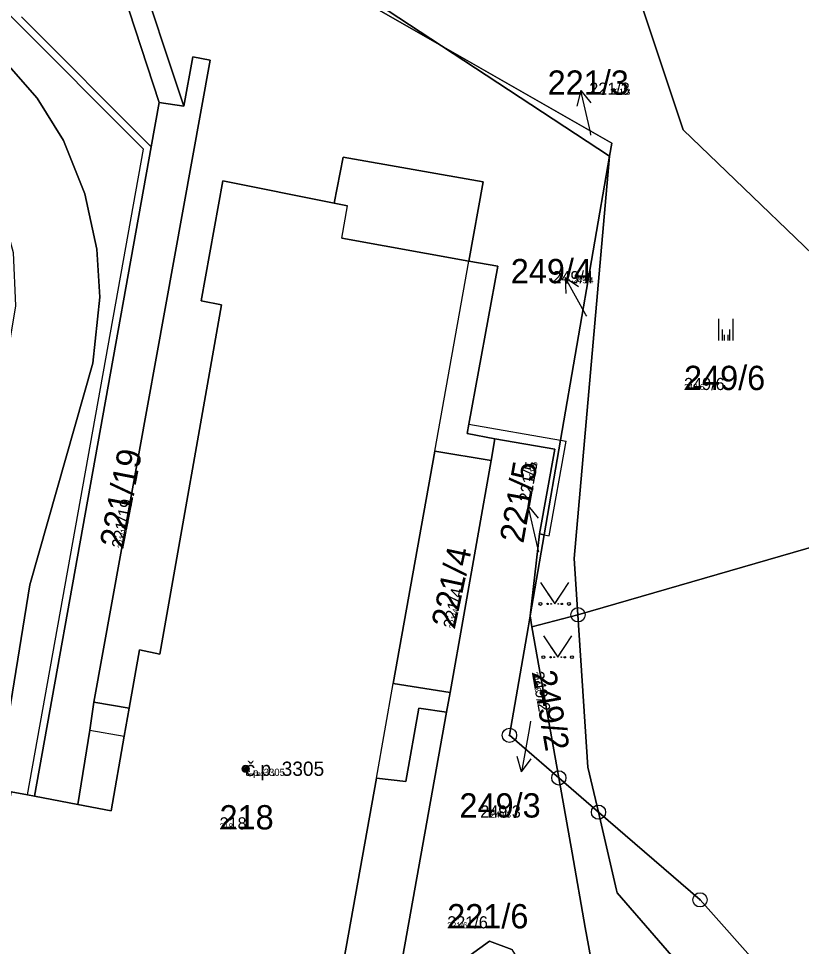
# Model space of a CAD drawing. Extents: x -759873 to -758487, y -975024 to -973516.
# Drawn here: x -759220.6 to -759165.8, y -974652.2 to -974587.2 of the extents above; entities that cross this region are included whole.
import ezdxf

# ---------------------------------------------------------------- set-up
doc = ezdxf.new("R2010")
doc.units = 0
for name, color, linetype in [('KAT_02_hranice parcel', 7, 'Continuous'), ('KAT_03_1000_st čísla parcelní', 7, 'Continuous'), ('KAT_03_1000_čísla parcelní', 7, 'Continuous'), ('KAT_03_1000_čísla popisná', 7, 'Continuous'), ('KAT_03_250_st čísla parcelní', 7, 'Continuous'), ('KAT_03_250_čísla parcelní', 7, 'Continuous'), ('KAT_03_250_čísla popisná', 7, 'Continuous'), ('KAT_03_500_st čísla parcelní', 7, 'Continuous'), ('KAT_03_500_čísla parcelní', 7, 'Continuous'), ('KAT_03_500_čísla popisná', 7, 'Continuous'), ('KAT_04_vnitřní kresba', 7, 'Continuous'), ('KAT_05_1000_značky kultur', 7, 'Continuous'), ('KAT_05_250_značky kultur', 7, 'Continuous'), ('KAT_05_500_značky kultur', 7, 'Continuous'), ('KAT_07_1000_značky budov', 7, 'Continuous'), ('KAT_07_250_značky budov', 7, 'Continuous'), ('KAT_07_500_značky budov', 7, 'Continuous'), ('KAT_11_značky bodu BP', 7, 'Continuous'), ('KAT_12_pomocná šipka', 7, 'Continuous'), ('KAT_14_plocha_budovy', 7, 'Continuous'), ('KAT_14_plocha_pozemek', 7, 'Continuous')]:
    doc.layers.add(name, color=color, linetype=linetype)

msp = doc.modelspace()

# ---------------------------------------------------------------- linework, layer by layer
at = {"layer": 'KAT_02_hranice parcel'}
for p, q in [((-759179.19, -974596.85), (-759190.97, -974589.12)), ((-759209.02, -974593.36), (-759210.76, -974593.1)), ((-759187.5, -974618.16), (-759187.24, -974616.65)), ((-759190.37, -974634.41), (-759187.5, -974618.16)), ((-759181.41, -974628.97), (-759148.58, -974619.46)), ((-759184.1, -974623.3), (-759184.76, -974629.05)), ((-759184.76, -974629.05), (-759183.78, -974623.36)), ((-759184.1, -974623.3), (-759183.78, -974623.36)), ((-759184.63, -974629.82), (-759184.76, -974629.05)), ((-759181.41, -974628.97), (-759184.63, -974629.82)), ((-759184.63, -974629.82), (-759182.75, -974640.39)), ((-759190.63, -974635.79), (-759190.37, -974634.41)), ((-759179.97, -974642.79), (-759182.75, -974640.39))]:
    msp.add_line(p, q, dxfattribs=at)
for points in [[(-759273.84, -974512.95), (-759271.16, -974509.41), (-759267.29, -974507.26), (-759243.79, -974501.7), (-759241.36, -974501.72), (-759236.02, -974504.15), (-759232.73, -974507.08), (-759230.36, -974511.4), (-759229.15, -974516.63), (-759229.1, -974521.82), (-759228.9, -974523.89), (-759226.87, -974530.81), (-759226.36, -974534.43), (-759226.47, -974537.82), (-759225.79, -974544.19), (-759225.71, -974548.4), (-759226.68, -974552.72), (-759228.4, -974556.94), (-759229.16, -974561.24), (-759228.07, -974563.77), (-759226.33, -974565.91), (-759215.26, -974578.73), (-759212.49, -974582.87), (-759209.02, -974593.36)], [(-759210.76, -974593.1), (-759213.7, -974584.08), (-759215.65, -974580.62), (-759227.44, -974566.94), (-759229.32, -974565.39), (-759232.51, -974563.1), (-759235.84, -974558.15), (-759238.67, -974551.8), (-759240.48, -974548.15), (-759243.21, -974545.14), (-759245.5, -974543.49), (-759248.19, -974542.79), (-759250.16, -974543.59), (-759251.08, -974545.78), (-759250.38, -974552.48)], [(-759190.97, -974589.12), (-759217.75, -974573.78), (-759217.82, -974573.74), (-759219.91, -974557.23)], [(-759190.97, -974589.12), (-759215.84, -974572.78), (-759217.96, -974564.68)], [(-759217.96, -974564.68), (-759183.74, -974565.93), (-759174.05, -974595), (-759148.58, -974619.46)], [(-759222.15, -974641.18), (-759219.81, -974626.88), (-759215.4, -974611.34), (-759214.91, -974606.72), (-759215.11, -974603.37), (-759215.95, -974599.49), (-759217.45, -974595.75), (-759219.29, -974592.79), (-759221.77, -974589.97), (-759224.22, -974587.94), (-759227.73, -974585.89), (-759234.67, -974583.81), (-759238.78, -974583.33), (-759241.51, -974581.96), (-759242.33, -974579.02)], [(-759179.19, -974596.85), (-759179.03, -974595.95), (-759190.97, -974589.12)], [(-759209.02, -974593.36), (-759208.39, -974589.9), (-759207.17, -974590.13), (-759215.33, -974635.08)], [(-759210.76, -974593.1), (-759211.3, -974596.19), (-759219.48, -974641.67)], [(-759187.24, -974616.65), (-759189.18, -974616.27), (-759189.06, -974615.62), (-759187.03, -974604.56), (-759189.05, -974604.2), (-759188.05, -974598.65), (-759197.86, -974596.92), (-759198.5, -974600.14), (-759206.3, -974598.58), (-759207.81, -974606.98), (-759206.39, -974607.27), (-759210.71, -974631.72), (-759212.13, -974631.43), (-759212.85, -974635.51), (-759215.33, -974635.08)], [(-759183.78, -974623.36), (-759182.63, -974616.73), (-759179.19, -974596.85)], [(-759181.41, -974628.97), (-759181.67, -974625.03), (-759179.19, -974596.85)], [(-759187.24, -974616.65), (-759183.04, -974617.37), (-759184.1, -974623.3)], [(-759190.37, -974634.41), (-759194.35, -974633.78), (-759191.43, -974617.52), (-759187.5, -974618.16)], [(-759182.75, -974640.39), (-759186.21, -974637.41), (-759184.91, -974629.89), (-759184.76, -974629.05)], [(-759179.97, -974642.79), (-759180.71, -974639.63), (-759181.41, -974628.97)], [(-759215.33, -974635.08), (-759215.6, -974637.05), (-759216.45, -974642.25), (-759219.48, -974641.67)], [(-759230.57, -974688.92), (-759222.01, -974690.43), (-759220.52, -974690.67), (-759219.83, -974686.78), (-759207.63, -974688.9), (-759206.62, -974683.16), (-759200.72, -974684.3), (-759196.04, -974657.25), (-759198.47, -974656.8), (-759195.53, -974640.4), (-759193.46, -974640.65), (-759192.56, -974635.5), (-759190.63, -974635.79)], [(-759190.63, -974635.79), (-759196.18, -974666.82), (-759198.74, -974681.12), (-759194.47, -974681.87), (-759189.54, -974654.4), (-759188.97, -974652.8), (-759187.6, -974651.82), (-759186.05, -974652.4), (-759185.17, -974653.8), (-759181.05, -974677.28)], [(-759176.12, -974676.76), (-759180.9, -974650.86), (-759181.82, -974645.65), (-759182.75, -974640.39)], [(-759219.48, -974641.67), (-759219.97, -974641.57), (-759221.12, -974641.36), (-759222.15, -974641.18)], [(-759179.97, -974642.79), (-759178.7, -974648.26), (-759178.66, -974648.44), (-759163.12, -974666.36), (-759176.12, -974676.76)], [(-759149.76, -974675.44), (-759159.84, -974663.56), (-759172.86, -974648.93), (-759179.97, -974642.79)]]:
    msp.add_lwpolyline(points, dxfattribs=at)
at = {"layer": 'KAT_03_1000_čísla popisná'}
msp.add_circle((-759204.69, -974639.75), 0.25, dxfattribs=at)
at = {"layer": 'KAT_03_250_čísla popisná'}
msp.add_circle((-759204.69, -974639.75), 0.0625, dxfattribs=at)
at = {"layer": 'KAT_03_500_čísla popisná'}
msp.add_circle((-759204.69, -974639.75), 0.125, dxfattribs=at)
at = {"layer": 'KAT_04_vnitřní kresba'}
for p, q in [((-759221.15, -974587.04), (-759211.84, -974596.36)), ((-759220.39, -974587.09), (-759211.3, -974596.19)), ((-759219.97, -974641.57), (-759211.84, -974596.36)), ((-759198.5, -974600.14), (-759197.55, -974600.33)), ((-759197.95, -974602.6), (-759197.55, -974600.33)), ((-759197.95, -974602.6), (-759189.05, -974604.2)), ((-759191.43, -974617.52), (-759189.05, -974604.2)), ((-759189.06, -974615.62), (-759182.63, -974616.73)), ((-759183.43, -974623.43), (-759182.24, -974616.8)), ((-759182.63, -974616.73), (-759182.24, -974616.8)), ((-759183.78, -974623.36), (-759183.43, -974623.43)), ((-759195.53, -974640.4), (-759194.35, -974633.78)), ((-759213.2, -974637.47), (-759212.85, -974635.51)), ((-759215.6, -974637.05), (-759213.2, -974637.47)), ((-759214.12, -974642.7), (-759213.2, -974637.47)), ((-759216.45, -974642.25), (-759214.12, -974642.7))]:
    msp.add_line(p, q, dxfattribs=at)
at = {"layer": 'KAT_05_1000_značky kultur'}
for p, q in [((-759171.531, -974609.75), (-759171.531, -974608.25)), ((-759170.53, -974609.75), (-759170.53, -974608.25))]:
    msp.add_line(p, q, dxfattribs=at)
for points in [[(-759184.04, -974626.709), (-759183.04, -974628.21), (-759182.04, -974626.709)], [(-759183.83, -974630.439), (-759182.83, -974631.94), (-759181.83, -974630.439)]]:
    msp.add_lwpolyline(points, dxfattribs=at)
for centre in [(-759184.04, -974628.209), (-759182.04, -974628.209), (-759183.83, -974631.939), (-759181.83, -974631.939)]:
    msp.add_circle(centre, 0.1, dxfattribs=at)
at = {"layer": 'KAT_05_250_značky kultur'}
for p, q in [((-759171.148, -974609.75), (-759171.148, -974609.375)), ((-759170.897, -974609.75), (-759170.897, -974609.375))]:
    msp.add_line(p, q, dxfattribs=at)
for points in [[(-759183.29, -974627.835), (-759183.04, -974628.21), (-759182.79, -974627.835)], [(-759183.08, -974631.565), (-759182.83, -974631.94), (-759182.58, -974631.565)]]:
    msp.add_lwpolyline(points, dxfattribs=at)
for centre in [(-759183.29, -974628.21), (-759182.79, -974628.21), (-759183.08, -974631.94), (-759182.58, -974631.94)]:
    msp.add_circle(centre, 0.025, dxfattribs=at)
at = {"layer": 'KAT_05_500_značky kultur'}
for p, q in [((-759171.275, -974609.75), (-759171.275, -974609)), ((-759170.775, -974609.75), (-759170.775, -974609))]:
    msp.add_line(p, q, dxfattribs=at)
for points in [[(-759183.54, -974627.459), (-759183.04, -974628.21), (-759182.54, -974627.459)], [(-759183.33, -974631.189), (-759182.83, -974631.94), (-759182.33, -974631.189)]]:
    msp.add_lwpolyline(points, dxfattribs=at)
for centre in [(-759183.54, -974628.21), (-759182.54, -974628.21), (-759183.33, -974631.94), (-759182.33, -974631.94)]:
    msp.add_circle(centre, 0.05, dxfattribs=at)
at = {"layer": 'KAT_07_1000_značky budov'}
msp.add_circle((-759204.697, -974639.749), 0.175, dxfattribs=at)
at = {"layer": 'KAT_07_250_značky budov'}
msp.add_circle((-759204.692, -974639.75), 0.0437, dxfattribs=at)
at = {"layer": 'KAT_07_500_značky budov'}
msp.add_circle((-759204.693, -974639.75), 0.0875, dxfattribs=at)
at = {"layer": 'KAT_11_značky bodu BP'}
for centre, radius in [((-759181.41, -974628.97), 0.5), ((-759181.41, -974628.97), 0.0303), ((-759186.21, -974637.41), 0.5), ((-759186.21, -974637.41), 0.0303), ((-759182.75, -974640.39), 0.5), ((-759182.75, -974640.39), 0.0303), ((-759179.97, -974642.79), 0.5), ((-759179.97, -974642.79), 0.0303), ((-759172.86, -974648.93), 0.5), ((-759172.86, -974648.93), 0.0303)]:
    msp.add_circle(centre, radius, dxfattribs=at)
at = {"layer": 'KAT_12_pomocná šipka'}
for p, q in [((-759181.215, -974592.256), (-759181.478, -974593.344)), ((-759180.54, -974595.18), (-759181.215, -974592.256)), ((-759181.215, -974592.256), (-759180.502, -974593.119)), ((-759180.5, -974595.37), (-759180.54, -974595.18)), ((-759180.85, -974607.97), (-759182.305, -974605.345)), ((-759182.305, -974605.345), (-759181.381, -974605.978)), ((-759182.305, -974605.345), (-759182.257, -974606.464)), ((-759180.8, -974608.05), (-759180.85, -974607.97)), ((-759184.905, -974621.346), (-759185.168, -974622.434)), ((-759184.23, -974624.27), (-759184.905, -974621.346)), ((-759184.905, -974621.346), (-759184.192, -974622.209)), ((-759184.16, -974624.57), (-759184.23, -974624.27)), ((-759184.74, -974636.43), (-759184.84, -974637.01)), ((-759184.84, -974637.01), (-759185.361, -974639.965)), ((-759185.361, -974639.965), (-759185.68, -974638.892)), ((-759185.361, -974639.965), (-759184.694, -974639.066))]:
    msp.add_line(p, q, dxfattribs=at)
at = {"layer": 'KAT_14_plocha_budovy'}
msp.add_lwpolyline([(-759198.47, -974656.8), (-759195.53, -974640.4), (-759194.35, -974633.78), (-759191.43, -974617.52), (-759189.05, -974604.2), (-759197.95, -974602.6), (-759197.55, -974600.33), (-759198.5, -974600.14), (-759206.3, -974598.58), (-759207.81, -974606.98), (-759206.39, -974607.27), (-759210.71, -974631.72), (-759212.13, -974631.43), (-759212.85, -974635.51), (-759213.2, -974637.47), (-759214.12, -974642.7), (-759216.45, -974642.25), (-759219.48, -974641.67), (-759219.97, -974641.57), (-759221.12, -974641.36), (-759223.59, -974653.2)], dxfattribs=at)
at = {"layer": 'KAT_14_plocha_pozemek'}
for points in [[(-759232.25, -974467.32), (-759227.79, -974493.47), (-759219.91, -974557.23), (-759217.96, -974564.68), (-759183.74, -974565.93), (-759174.05, -974595), (-759148.58, -974619.46)], [(-759212.49, -974582.87), (-759209.02, -974593.36), (-759208.39, -974589.9), (-759207.17, -974590.13), (-759215.33, -974635.08), (-759212.85, -974635.51), (-759212.13, -974631.43), (-759210.71, -974631.72), (-759206.39, -974607.27), (-759207.81, -974606.98), (-759206.3, -974598.58), (-759198.5, -974600.14), (-759197.86, -974596.92), (-759188.05, -974598.65), (-759189.05, -974604.2), (-759187.03, -974604.56), (-759189.06, -974615.62), (-759189.18, -974616.27), (-759187.24, -974616.65), (-759183.04, -974617.37), (-759184.1, -974623.3), (-759183.78, -974623.36), (-759182.63, -974616.73), (-759179.19, -974596.85), (-759190.97, -974589.12), (-759217.75, -974573.78)], [(-759213.7, -974584.08), (-759210.76, -974593.1), (-759209.02, -974593.36), (-759212.49, -974582.87)], [(-759227.73, -974585.89), (-759224.22, -974587.94), (-759221.77, -974589.97), (-759219.29, -974592.79), (-759217.45, -974595.75), (-759215.95, -974599.49), (-759215.11, -974603.37), (-759214.91, -974606.72), (-759215.4, -974611.34), (-759219.81, -974626.88), (-759222.15, -974641.18), (-759221.12, -974641.36), (-759219.97, -974641.57), (-759219.48, -974641.67), (-759211.3, -974596.19), (-759210.76, -974593.1), (-759213.7, -974584.08)], [(-759253.18, -974586.18), (-759252.05, -974590.31), (-759239.75, -974589.2), (-759232.28, -974590.32), (-759228.08, -974592.42), (-759224.18, -974596.12), (-759221.97, -974599.99), (-759220.97, -974603.59), (-759220.81, -974607.34), (-759226.31, -974640.48), (-759222.15, -974641.18), (-759219.81, -974626.88), (-759215.4, -974611.34), (-759214.91, -974606.72), (-759215.11, -974603.37), (-759215.95, -974599.49), (-759217.45, -974595.75), (-759219.29, -974592.79), (-759221.77, -974589.97), (-759224.22, -974587.94), (-759227.73, -974585.89)], [(-759198.47, -974656.8), (-759195.53, -974640.4), (-759193.46, -974640.65), (-759192.56, -974635.5), (-759190.63, -974635.79), (-759190.37, -974634.41), (-759194.35, -974633.78), (-759191.43, -974617.52), (-759187.5, -974618.16), (-759187.24, -974616.65), (-759189.18, -974616.27), (-759189.06, -974615.62), (-759187.03, -974604.56), (-759189.05, -974604.2), (-759188.05, -974598.65), (-759197.86, -974596.92), (-759198.5, -974600.14), (-759206.3, -974598.58), (-759207.81, -974606.98), (-759206.39, -974607.27), (-759210.71, -974631.72), (-759212.13, -974631.43), (-759212.85, -974635.51), (-759215.33, -974635.08), (-759215.6, -974637.05), (-759216.45, -974642.25), (-759219.48, -974641.67), (-759219.97, -974641.57), (-759221.12, -974641.36)], [(-759196.18, -974666.82), (-759190.63, -974635.79), (-759192.56, -974635.5), (-759193.46, -974640.65), (-759195.53, -974640.4), (-759198.47, -974656.8)], [(-759186.05, -974652.4), (-759187.6, -974651.82), (-759188.97, -974652.8)]]:
    msp.add_lwpolyline(points, dxfattribs=at)
for points in [[(-759190.97, -974589.12), (-759215.84, -974572.78), (-759217.96, -974564.68), (-759219.91, -974557.23), (-759217.82, -974573.74), (-759217.75, -974573.78)], [(-759148.58, -974619.46), (-759174.05, -974595), (-759183.74, -974565.93), (-759217.96, -974564.68), (-759215.84, -974572.78), (-759190.97, -974589.12), (-759179.03, -974595.95), (-759179.19, -974596.85), (-759181.67, -974625.03), (-759181.41, -974628.97)], [(-759179.03, -974595.95), (-759190.97, -974589.12), (-759179.19, -974596.85)], [(-759211.3, -974596.19), (-759219.48, -974641.67), (-759216.45, -974642.25), (-759215.6, -974637.05), (-759215.33, -974635.08), (-759207.17, -974590.13), (-759208.39, -974589.9), (-759209.02, -974593.36), (-759210.76, -974593.1)], [(-759181.41, -974628.97), (-759181.67, -974625.03), (-759179.19, -974596.85), (-759182.63, -974616.73), (-759183.78, -974623.36), (-759184.76, -974629.05), (-759184.63, -974629.82)], [(-759176.12, -974676.76), (-759180.9, -974650.86), (-759181.82, -974645.65), (-759182.75, -974640.39), (-759186.21, -974637.41), (-759184.91, -974629.89), (-759184.76, -974629.05), (-759184.1, -974623.3), (-759183.04, -974617.37), (-759187.24, -974616.65), (-759187.5, -974618.16), (-759190.37, -974634.41), (-759190.63, -974635.79), (-759196.18, -974666.82), (-759198.74, -974681.12), (-759194.47, -974681.87), (-759189.54, -974654.4), (-759188.97, -974652.8), (-759187.6, -974651.82), (-759186.05, -974652.4), (-759185.17, -974653.8), (-759181.05, -974677.28)], [(-759187.5, -974618.16), (-759191.43, -974617.52), (-759194.35, -974633.78), (-759190.37, -974634.41)], [(-759179.97, -974642.79), (-759172.86, -974648.93), (-759159.84, -974663.56), (-759149.76, -974675.44), (-759144.18, -974680.88), (-759136.32, -974697.59), (-759132.9, -974707), (-759084.37, -974695.3), (-759087.3, -974693.73), (-759105.8, -974660.49), (-759107.72, -974643.63), (-759121.31, -974628.39), (-759134.04, -974629.13), (-759146.2, -974621.75), (-759148.58, -974619.46), (-759181.41, -974628.97), (-759180.71, -974639.63)], [(-759183.78, -974623.36), (-759184.1, -974623.3), (-759184.76, -974629.05)], [(-759184.63, -974629.82), (-759184.76, -974629.05), (-759184.91, -974629.89), (-759186.21, -974637.41), (-759182.75, -974640.39)], [(-759182.75, -974640.39), (-759179.97, -974642.79), (-759180.71, -974639.63), (-759181.41, -974628.97), (-759184.63, -974629.82)], [(-759179.97, -974642.79), (-759182.75, -974640.39), (-759181.82, -974645.65), (-759180.9, -974650.86), (-759176.12, -974676.76), (-759163.12, -974666.36), (-759178.66, -974648.44), (-759178.7, -974648.26)], [(-759172.86, -974648.93), (-759179.97, -974642.79), (-759178.7, -974648.26), (-759178.66, -974648.44), (-759163.12, -974666.36), (-759176.12, -974676.76), (-759181.05, -974677.28), (-759181.59, -974677.34), (-759188.35, -974680.73), (-759175.68, -974683.88), (-759154.09, -974676.39), (-759145.99, -974691.36), (-759141.71, -974700.76), (-759137.73, -974711.57), (-759124.4, -974742.82), (-759111.25, -974781.7), (-759103.79, -974793.94), (-759101.42, -974795.61), (-759097.35, -974808.06), (-759096.43, -974792.71), (-759100.98, -974782.04), (-759149.76, -974675.44), (-759159.84, -974663.56)]]:
    msp.add_lwpolyline(points, close=True, dxfattribs=at)

# ---------------------------------------------------------------- texts
at = {"layer": 'KAT_03_1000_st čísla parcelní'}
msp.add_text('218', height=1.7, dxfattribs=at).set_placement((-759206.52, -974644))
at = {"layer": 'KAT_03_1000_čísla parcelní'}
for s, p in [('221/3', (-759183.536, -974592.549)), ('249/4', (-759186.116, -974605.75)), ('249/6', (-759173.98, -974613.23)), ('249/3', (-759189.713, -974643.169)), ('221/6', (-759190.57, -974650.929))]:
    msp.add_text(s, height=1.7, dxfattribs=at).set_placement(p)
for s, rotation, p in [('221/19', 79, (-759213.265, -974624.372)), ('221/5', 80, (-759185.236, -974624.01)), ('221/4', 78, (-759190.038, -974629.986)), ('249/2', 280, (-759184.647, -974633.007))]:
    msp.add_text(s, height=1.7, rotation=rotation, dxfattribs=at).set_placement(p)
at = {"layer": 'KAT_03_1000_čísla popisná'}
msp.add_text('č.p. 3305', height=1, dxfattribs=at).set_placement((-759204.69, -974640.25))
at = {"layer": 'KAT_03_250_st čísla parcelní'}
msp.add_text('218', height=0.425, dxfattribs=at).set_placement((-759206.52, -974644))
at = {"layer": 'KAT_03_250_čísla parcelní'}
for s, p in [('221/3', (-759179.161, -974592.549)), ('249/4', (-759181.747, -974605.75)), ('249/6', (-759173.98, -974613.23)), ('249/3', (-759187.525, -974643.169)), ('221/6', (-759190.57, -974650.929))]:
    msp.add_text(s, height=0.425, dxfattribs=at).set_placement(p)
for s, rotation, p in [('221/5', 80, (-759184.475, -974619.692)), ('221/19', 79, (-759213.265, -974624.372)), ('221/4', 78, (-759190.038, -974629.986)), ('249/2', 280, (-759184.647, -974633.007))]:
    msp.add_text(s, height=0.425, rotation=rotation, dxfattribs=at).set_placement(p)
at = {"layer": 'KAT_03_250_čísla popisná'}
msp.add_text('č.p. 3305', height=0.25, dxfattribs=at).set_placement((-759204.69, -974640.25))
at = {"layer": 'KAT_03_500_st čísla parcelní'}
msp.add_text('218', height=0.85, dxfattribs=at).set_placement((-759206.52, -974644))
at = {"layer": 'KAT_03_500_čísla parcelní'}
for s, p in [('221/3', (-759180.619, -974592.549)), ('249/4', (-759183.203, -974605.75)), ('249/6', (-759173.98, -974613.23)), ('249/3', (-759188.255, -974643.169)), ('221/6', (-759190.57, -974650.929))]:
    msp.add_text(s, height=0.85, dxfattribs=at).set_placement(p)
for s, rotation, p in [('221/5', 80, (-759184.728, -974621.131)), ('221/19', 79, (-759213.265, -974624.372)), ('221/4', 78, (-759190.038, -974629.986)), ('249/2', 280, (-759184.647, -974633.007))]:
    msp.add_text(s, height=0.85, rotation=rotation, dxfattribs=at).set_placement(p)
at = {"layer": 'KAT_03_500_čísla popisná'}
msp.add_text('č.p. 3305', height=0.5, dxfattribs=at).set_placement((-759204.69, -974640.25))

doc.saveas('drawing.dxf')
